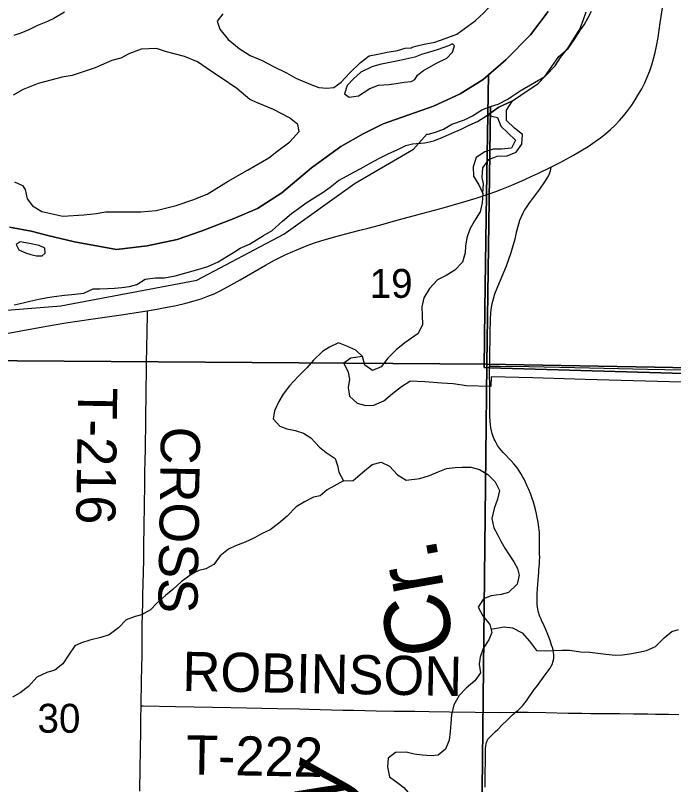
# Model space of a CAD drawing. Extents: x 1443599 to 1910620, y 1028088 to 1361369.
# Drawn here: x 1622663 to 1627699, y 1259443 to 1265327 of the extents above; entities that cross this region are included whole.
import ezdxf

# ---------------------------------------------------------------- set-up
doc = ezdxf.new("R2010")
doc.units = 0
for name, color, linetype in [('GM_X_Adjacent_County', 7, 'Continuous'), ('GM_X_County', 7, 'Continuous'), ('GM_X_Major_River', 7, 'Continuous'), ('GM_X_Minor_River', 7, 'Continuous'), ('GM_X_Minor_River_Text', 7, 'Continuous'), ('GM_X_Section', 7, 'Continuous'), ('GM_X_Section_Text', 7, 'Continuous'), ('GM_X_State_Route', 7, 'Continuous'), ('GM_X_Township', 7, 'Continuous'), ('GM_X_Township_Road', 7, 'Continuous'), ('GM_X_Township_Road_Text', 7, 'Continuous')]:
    doc.layers.add(name, color=color, linetype=linetype)

msp = doc.modelspace()

# ---------------------------------------------------------------- linework, layer by layer
at = {"layer": 'GM_X_Adjacent_County'}
msp.add_lwpolyline([(1626738.4, 1265357), (1626603, 1265178.6), (1626415.2, 1264987), (1626284, 1264873.5), (1626242.2, 1264837.4), (1626065.9, 1264725.9), (1625862.9, 1264634), (1625477.4, 1264497.8), (1625323.4, 1264422.1), (1625152.9, 1264324.5), (1624929.1, 1264161.5), (1624702.8, 1263970.5), (1624515.8, 1263849.1), (1624329.6, 1263771.9), (1624084.8, 1263675.5), (1623900.8, 1263612.4), (1623670.9, 1263564), (1623437.2, 1263535.8), (1623116.6, 1263595.5), (1622912.4, 1263643.2), (1622784.3, 1263675.5), (1622618, 1263706.4)], dxfattribs=at)
at = {"layer": 'GM_X_County'}
msp.add_lwpolyline([(1622618, 1263706.4), (1622784.3, 1263675.5), (1622912.4, 1263643.2), (1623116.6, 1263595.5), (1623437.2, 1263535.8), (1623670.9, 1263564), (1623900.8, 1263612.4), (1624084.8, 1263675.5), (1624329.6, 1263771.9), (1624515.8, 1263849.1), (1624702.8, 1263970.5), (1624929.1, 1264161.5), (1625152.9, 1264324.5), (1625323.4, 1264422.1), (1625477.4, 1264497.8), (1625862.9, 1264634), (1626065.9, 1264725.9), (1626242.2, 1264837.4), (1626284, 1264873.5), (1626415.2, 1264987), (1626603, 1265178.6), (1626738.4, 1265357)], dxfattribs=at)
at = {"layer": 'GM_X_Major_River'}
for p, q in [((1623272.7, 1264925.2), (1623096.8, 1264867.1)), ((1622740.1, 1263510.3), (1622781.9, 1263498.8))]:
    msp.add_line(p, q, dxfattribs=at)
for points in [[(1625698.8, 1265085.3), (1625737, 1265094.5), (1625791.4, 1265107.2), (1625871.9, 1265121.4), (1625950.7, 1265149.6), (1626041.7, 1265183.6), (1626180.3, 1265284.7), (1626248, 1265347.3), (1626338.6, 1265449.6), (1626452.8, 1265535.2), (1626535.1, 1265627.6), (1626611.9, 1265736.1)], [(1623039.8, 1265352.3), (1622956.4, 1265304.1), (1622910, 1265281.3), (1622832.8, 1265250.7), (1622765.8, 1265216.2), (1622705, 1265191.5), (1622652.4, 1265172.6)], [(1624249.5, 1265340), (1624208, 1265282.8), (1624228.7, 1265222), (1624291.1, 1265142.3), (1624375.8, 1265074), (1624458.8, 1265019.9), (1624550.2, 1264981.6), (1624637.5, 1264937.4), (1624738.7, 1264888.9), (1624808, 1264847.1), (1624923.2, 1264798.2), (1624984.9, 1264774.7), (1625045, 1264769.2), (1625099.3, 1264776), (1625156.4, 1264816.8), (1625220.2, 1264885.6), (1625302.4, 1264968), (1625369.7, 1265016.6), (1625436.3, 1265031.1), (1625506.8, 1265045.5), (1625587.4, 1265059.7), (1625644, 1265076.4), (1625692.2, 1265079.3), (1625698.8, 1265085.3)], [(1626466.6, 1264673.7), (1626529.5, 1264716.7), (1626600.5, 1264765.5), (1626661.4, 1264804.5), (1626722.6, 1264867.6), (1626792.2, 1264942.5), (1626833.4, 1265004), (1626892.9, 1265079.1), (1626939.3, 1265153.3), (1626981.6, 1265221.2), (1627007.1, 1265287.7), (1627030.4, 1265353.5)], [(1625718.7, 1264835.8), (1625738.4, 1264871.1), (1625764.2, 1264890.9), (1625784.6, 1264906.7), (1625827.2, 1264927.8), (1625886.1, 1264960.5), (1625963.2, 1265000.8), (1626006.3, 1265045.9), (1626023.5, 1265093.7), (1626007.9, 1265110.1), (1625975.5, 1265094.8), (1625890.5, 1265062.7), (1625813.7, 1265039.9), (1625770, 1265027.9), (1625718.6, 1265006.4)], [(1622656.6, 1264054.2), (1622718.2, 1264024.7), (1622737.5, 1263994.1), (1622754, 1263923.4), (1622794.9, 1263870.3), (1622866.1, 1263826.5), (1623025.8, 1263792.6), (1623186.6, 1263800.9), (1623283.2, 1263812.7), (1623353.7, 1263825.1), (1623484.1, 1263824), (1623622.5, 1263824.8), (1623741.1, 1263834.1), (1623894.5, 1263872.6), (1624021.9, 1263915.8), (1624131.3, 1263959.4), (1624290.1, 1264058.1), (1624438.5, 1264143), (1624603.3, 1264237.5), (1624662.6, 1264286.3), (1624762.6, 1264360.3), (1624834.7, 1264438.9), (1624823.9, 1264493.3), (1624760.8, 1264543), (1624637.9, 1264606.1), (1624520.6, 1264655), (1624457, 1264682.6), (1624356.6, 1264767.3), (1624238.1, 1264848.4), (1624155.1, 1264902.5), (1624056.3, 1264971.1), (1623957, 1265011.6), (1623819.4, 1265048.9), (1623743.7, 1265074.8), (1623625.2, 1265069.5), (1623532.1, 1265033.6), (1623471.1, 1265000.9), (1623402.5, 1264982.4), (1623319.4, 1264946.2), (1623272.7, 1264925.2)], [(1625718.6, 1265006.4), (1625605.7, 1264983), (1625452.5, 1264952.4), (1625389.9, 1264933.8), (1625306.7, 1264893.6), (1625247.2, 1264838.8), (1625202, 1264791.7), (1625180.4, 1264727.9), (1625217.9, 1264700.9), (1625288.4, 1264711.3), (1625374, 1264767.6), (1625440.8, 1264794.1), (1625523.2, 1264798.2), (1625577.6, 1264807), (1625638, 1264815.6), (1625692.3, 1264820.3), (1625718.7, 1264835.8)], [(1623096.8, 1264867.1), (1623020.3, 1264854.8), (1622935.4, 1264830.7), (1622838.6, 1264806.9), (1622723.1, 1264761.4), (1622645.9, 1264717)], [(1626274.2, 1264562.9), (1626361.5, 1264625.5), (1626466.6, 1264673.7)], [(1625700.7, 1264343.5), (1625794.8, 1264352.1), (1625865.8, 1264367.8), (1625934.4, 1264394.7), (1626003.2, 1264427.5), (1626067.8, 1264454.4), (1626134.5, 1264487.2), (1626199.1, 1264516.1), (1626274.2, 1264562.9)], [(1624830.4, 1263849.3), (1624888.2, 1263893.4), (1624955.9, 1263937.1), (1625017.5, 1263975), (1625071, 1264013.2), (1625135, 1264063.1), (1625200.5, 1264098.8), (1625253.7, 1264129), (1625306.8, 1264155.1), (1625378.5, 1264196.7), (1625454.2, 1264238.1), (1625519.6, 1264269.8), (1625582.8, 1264299.6), (1625650.1, 1264331.3), (1625700.7, 1264343.5)], [(1622653.6, 1263111.9), (1622722.4, 1263129.5), (1622775, 1263141.6), (1622843.7, 1263155.2), (1622910.4, 1263168.8), (1622960.8, 1263177), (1623039.4, 1263188.1), (1623095.7, 1263192.1), (1623186.4, 1263202.8), (1623257.8, 1263236.3), (1623310, 1263236.4), (1623368.2, 1263238.3), (1623422.4, 1263240.4), (1623476.8, 1263246.4), (1623535.2, 1263252.3), (1623591.9, 1263268.3), (1623655.6, 1263310.1), (1623736.2, 1263319.2), (1623804.4, 1263320.7), (1623885.1, 1263333.8), (1623950, 1263351.5), (1624006.7, 1263367.5), (1624083.8, 1263390.8), (1624134.5, 1263407), (1624216, 1263442.2), (1624281.7, 1263483.9), (1624332.9, 1263514.2), (1624384.2, 1263546.4), (1624453.6, 1263578), (1624508.9, 1263610.1), (1624562.2, 1263642.3), (1624627.8, 1263682.1), (1624706.6, 1263753.5), (1624774.9, 1263811.2), (1624830.4, 1263849.3)], [(1622781.9, 1263498.8), (1622825.6, 1263489.1), (1622867.7, 1263487.6), (1622892.5, 1263508.8), (1622887.9, 1263547.1), (1622844.5, 1263566.8), (1622770.8, 1263581.5), (1622701, 1263594.1), (1622670.3, 1263575.1), (1622688.9, 1263534.3), (1622740.1, 1263510.3)]]:
    msp.add_lwpolyline(points, dxfattribs=at)
at = {"layer": 'GM_X_Minor_River'}
for points in [[(1626274.2, 1264562.9), (1626351.9, 1264545.4), (1626376.7, 1264478.7), (1626429.9, 1264429.5), (1626488.9, 1264372.2), (1626457.7, 1264312.6), (1626383.4, 1264304), (1626319.3, 1264303.2), (1626254.8, 1264284.3), (1626187.9, 1264239.4), (1626164.5, 1264169.6), (1626167.1, 1264097.3), (1626207.9, 1264030.3), (1626238.8, 1263965.5), (1626244.1, 1264037.7), (1626235.1, 1264088), (1626240.5, 1264160.1), (1626285.8, 1264225.5), (1626350.3, 1264250.4), (1626426.5, 1264253), (1626495.1, 1264279.8), (1626538.4, 1264343.2), (1626541.8, 1264415.4), (1626482.6, 1264464.7), (1626421.7, 1264524), (1626420.6, 1264602.3), (1626466.6, 1264673.7)], [(1626466.6, 1264673.7), (1626361.5, 1264625.5), (1626274.2, 1264562.9)], [(1626238.8, 1263965.5), (1626235.4, 1263893.3), (1626218, 1263823.4), (1626176.7, 1263755.9), (1626139.4, 1263692.4), (1626118.1, 1263626.6), (1626106.9, 1263560.6), (1626103.9, 1263510.5), (1626084.5, 1263440.6), (1626025.3, 1263377.5), (1625958.4, 1263336.6), (1625891.6, 1263303.7), (1625830.3, 1263238.6), (1625788.9, 1263167.2), (1625773.5, 1263097.2), (1625774.3, 1263031), (1625777, 1262962.7), (1625743.6, 1262893.1), (1625641.8, 1262821.7)], [(1625641.8, 1262821.7), (1625575.7, 1262767.9), (1625513.2, 1262703.9), (1625460.8, 1262639.6), (1625395.6, 1262611.8), (1625336.9, 1262652.1), (1625319.1, 1262717), (1625266.7, 1262765.1), (1625199.6, 1262795.7), (1625134.4, 1262822.2), (1625067, 1262790.5), (1625011.7, 1262756.4), (1624943.1, 1262690.7), (1624892.9, 1262632.3), (1624826.2, 1262564.4), (1624761.5, 1262494.5), (1624713.1, 1262430.1), (1624678.9, 1262373.1), (1624646.3, 1262302), (1624636, 1262240.1), (1624686.2, 1262186.1), (1624739.6, 1262164), (1624803.3, 1262151.7), (1624868.8, 1262131.2), (1624923.6, 1262095.1), (1624989.3, 1262024.4), (1625042, 1261984.3), (1625110.5, 1261937.6), (1625128.7, 1261884.7), (1625138.9, 1261834.2), (1625172.5, 1261766.7), (1625246.9, 1261770), (1625319.2, 1261829.6), (1625393.7, 1261891.1), (1625460.6, 1261910.7), (1625525.6, 1261878.2), (1625585.4, 1261811.8), (1625652.1, 1261771.2)], [(1625319.1, 1262717), (1625230.4, 1262704.2), (1625176.9, 1262666), (1625208.6, 1262598.6), (1625218.6, 1262544), (1625210.3, 1262480.1), (1625220, 1262415.5), (1625278.2, 1262361.1), (1625343.8, 1262342.7), (1625406, 1262344.4), (1625481.4, 1262377.8), (1625547.6, 1262433.6), (1625617.8, 1262489.2), (1625681.4, 1262529.1)], [(1630902.1, 1262487.5), (1630066.8, 1262487.1), (1629373.7, 1262488), (1628792.8, 1262490.9), (1628250.3, 1262509), (1627667.7, 1262523.9), (1627023, 1262542), (1626622.6, 1262553.5), (1626304.2, 1262563.5), (1626300.8, 1262487.3), (1626114.6, 1262492.8), (1626012.7, 1262508.8), (1625924.7, 1262514.4), (1625794.7, 1262524.9), (1625681.4, 1262529.1)], [(1625652.1, 1261771.2), (1625758.6, 1261785.1), (1625831.1, 1261807.8), (1625897.7, 1261834.6), (1625962.4, 1261861.5), (1626028.6, 1261868.3), (1626080.7, 1261871.3), (1626148.8, 1261870.1), (1626214.6, 1261852.8), (1626278, 1261815.5), (1626335, 1261760.2), (1626365.8, 1261693.4), (1626350.5, 1261625.5), (1626327.1, 1261555.7), (1626307.6, 1261477.8), (1626324.3, 1261407.2), (1626351.4, 1261356.6), (1626376.5, 1261305.9), (1626407.5, 1261251.2), (1626440.6, 1261200.4), (1626477.6, 1261147.5), (1626504.7, 1261096.8), (1626517.8, 1261046.4), (1626502.4, 1260976.5), (1626435.1, 1260913.5), (1626378.7, 1260898.5), (1626304.4, 1260885.9), (1626243.9, 1260864.9), (1626204.6, 1260801.4), (1626239.4, 1260734.6), (1626292.2, 1260667.4), (1626307.1, 1260606.9), (1626286, 1260551.1), (1626242.6, 1260483.7), (1626219.4, 1260417.9), (1626210.3, 1260363.9), (1626221.1, 1260297.5), (1626177.8, 1260236.1), (1626112.7, 1260181.1), (1626059.5, 1260123.9), (1626018.1, 1260052.4), (1625998.6, 1259976.5), (1625995.4, 1259910.4), (1625990.2, 1259850.3), (1625983, 1259784.2), (1625953.6, 1259714.5), (1625896.6, 1259667.4), (1625844.4, 1259662.4), (1625778.4, 1259667.6), (1625714.5, 1259674.9), (1625652.7, 1259692.1)], [(1625172.5, 1261766.7), (1625047.8, 1261699), (1624993.9, 1261652.8), (1624943.3, 1261640.6), (1624875.9, 1261606.9), (1624812.3, 1261567.1), (1624743.6, 1261497.3), (1624677.4, 1261441.5), (1624611.4, 1261391.7), (1624546.2, 1261362), (1624492.9, 1261331.8), (1624421.5, 1261298.3), (1624348.3, 1261270.8), (1624293.2, 1261242.8), (1624231.2, 1261192.8), (1624182.7, 1261126.3), (1624119.3, 1261094.5), (1624066.7, 1261080.4), (1624007.4, 1261050.5), (1623931.2, 1260995), (1623866.9, 1260935.1), (1623813.1, 1260890.9), (1623744.8, 1260831.2), (1623696.7, 1260778.8), (1623629.2, 1260741.1), (1623578.6, 1260728.9), (1623511.5, 1260703.2), (1623453.2, 1260643.1), (1623381, 1260589.6), (1623318, 1260567.8), (1623233.1, 1260546.8), (1623170.2, 1260527), (1623117.2, 1260504.9), (1623070.5, 1260434.3), (1623026, 1260367.7), (1622966.1, 1260319.7), (1622903.3, 1260301.9), (1622827.7, 1260264.5), (1622763, 1260194.6), (1622699, 1260144.8), (1622641.7, 1260112.8)], [(1626300.8, 1260632.5), (1626402, 1260649.2), (1626466, 1260642), (1626539.4, 1260604.5), (1626596.3, 1260539.3), (1626651, 1260470), (1626719.1, 1260466.7), (1626775.2, 1260469.7), (1626843.4, 1260470.4), (1626905.5, 1260471.3), (1626987.4, 1260459.7), (1627057.4, 1260456.4), (1627119.4, 1260449.2), (1627181.3, 1260440), (1627255.3, 1260432.6), (1627307.4, 1260435.6), (1627361.6, 1260442.7), (1627434, 1260455.4), (1627492.3, 1260468.3), (1627561, 1260499.1), (1627626.4, 1260566.1), (1627685.4, 1260613.2), (1627735.8, 1260630.3)], [(1625652.7, 1259692.1), (1625571.3, 1259688.6), (1625515.3, 1259646), (1625508.9, 1259580), (1625526.2, 1259503), (1625590.6, 1259454.5)], [(1625590.6, 1259454.5), (1625634.7, 1259420.1), (1625669.3, 1259383.7), (1625678.9, 1259341.5), (1625671.2, 1259287.8), (1625648.2, 1259268.7), (1625621.4, 1259243.7), (1625600.3, 1259216.9), (1625600.3, 1259195.8), (1625613.8, 1259161.3), (1625648.3, 1259113.3), (1625654.1, 1259061.6), (1625652.2, 1259030.9), (1625623.4, 1258998.3), (1625594.7, 1258963.8), (1625560.2, 1258912), (1625548.7, 1258867.9), (1625558.3, 1258827.6), (1625571.8, 1258772), (1625585.2, 1258726), (1625629.6, 1258687.2)]]:
    msp.add_lwpolyline(points, dxfattribs=at)
at = {"layer": 'GM_X_Section'}
msp.add_lwpolyline([(1631539, 1262565.5), (1626269.9, 1262658.4), (1626299.2, 1264629.9), (1626355.7, 1264648.7), (1626430.9, 1264686.3), (1626457.2, 1264705.1), (1626524.9, 1264750.2), (1626712.8, 1264859.2), (1626750.4, 1264911.8), (1626821.8, 1265013.3), (1626893.2, 1265073.5), (1626938.3, 1265141.1), (1626987.2, 1265216.3), (1627013.5, 1265253.9), (1627043.6, 1265306.5), (1627069.9, 1265359.1)], dxfattribs=at)
for points in [[(1626299.2, 1264629.9), (1626269.9, 1262658.4), (1620879, 1262697.1), (1620879.6, 1262735.1), (1620857.8, 1263441.7), (1621249.6, 1263416), (1621486.8, 1263076.5), (1622152.5, 1263036.8), (1623009.9, 1263104.4), (1624051.2, 1263301.4), (1624716.6, 1263653.9), (1625262.5, 1264044.2), (1625708.2, 1264303.8), (1625810.2, 1264419.4), (1625822, 1264419.4), (1625878.4, 1264434.5), (1625938.5, 1264457), (1626002.4, 1264494.6), (1626100.2, 1264528.4), (1626160.3, 1264558.5), (1626231.7, 1264603.6)], [(1620879, 1262697.1), (1626269.9, 1262658.4), (1626212, 1257310.8), (1620860.3, 1257406.9)], [(1626269.9, 1262658.4), (1631539, 1262565.5), (1631517.7, 1257269.4), (1626212, 1257310.8)]]:
    msp.add_lwpolyline(points, close=True, dxfattribs=at)
at = {"layer": 'GM_X_State_Route'}
for points in [[(1626758.9, 1264165.3), (1626796.2, 1264184), (1626831.3, 1264202.2), (1626860.3, 1264217.5), (1626932.4, 1264256.9), (1626989.4, 1264289.9), (1627045.2, 1264324.7), (1627099.8, 1264361.5), (1627139.7, 1264390.7), (1627178.5, 1264421.4), (1627216, 1264453.7), (1627251.8, 1264487.8), (1627286, 1264523.6), (1627318.4, 1264561), (1627349.1, 1264599.8), (1627378.1, 1264639.9), (1627405.4, 1264681.1), (1627431.2, 1264723.3), (1627455.2, 1264766.5), (1627477.5, 1264810.7), (1627497.8, 1264855.8), (1627515.9, 1264901.8), (1627531.8, 1264948.6), (1627545.8, 1264996.1), (1627557.8, 1265044), (1627568.1, 1265092.3), (1627579.6, 1265157.1), (1627596.6, 1265270.9), (1627615.8, 1265400.8)], [(1622567, 1262888), (1622692.8, 1262912.5), (1622902.7, 1262951.1), (1623048.6, 1262974.9), (1623259.7, 1263006.2), (1623490.4, 1263038.8), (1623620.1, 1263058.8), (1623671.7, 1263067.6), (1623746.2, 1263080.3), (1623797.8, 1263090), (1623894.3, 1263109.1), (1623967.7, 1263125.9), (1624031, 1263142.8), (1624084.1, 1263159.3), (1624136.3, 1263178.2), (1624184.5, 1263198.4), (1624225.9, 1263217.9), (1624292.5, 1263253.1), (1624384, 1263304.4), (1624577.1, 1263416.5), (1624646.3, 1263454.4), (1624722.5, 1263493.3), (1624767.2, 1263514.4), (1624815.7, 1263534.8), (1624895.2, 1263566.1), (1624960.3, 1263589.2), (1625001, 1263602.4), (1625114.5, 1263636.1), (1625190.5, 1263656.9), (1625298.8, 1263684.1), (1625362.5, 1263699.8), (1625448, 1263722.3), (1625602.8, 1263764.8), (1625745.3, 1263803.2), (1625935.5, 1263854), (1626077.4, 1263894.6), (1626187.3, 1263927.8), (1626280.4, 1263959.2), (1626339, 1263980.3), (1626384.7, 1263998.1), (1626460.4, 1264029.3), (1626559.5, 1264071.9), (1626613.1, 1264096.1), (1626660.1, 1264118.8), (1626758.9, 1264165.3)], [(1626758.9, 1264165.3), (1626753.3, 1264135), (1626748.3, 1264119.9), (1626741, 1264101.8), (1626729.9, 1264081.2), (1626712, 1264053.4), (1626671.9, 1263997.1), (1626589.8, 1263886.5), (1626574.8, 1263865.1), (1626558.9, 1263840.6), (1626545.2, 1263814.9), (1626531.6, 1263785.4), (1626520.7, 1263758.2), (1626511.8, 1263730.4), (1626495.3, 1263667.1), (1626483, 1263616), (1626464.7, 1263546), (1626454.2, 1263511.3), (1626434.2, 1263452), (1626418.1, 1263408.9), (1626393.3, 1263348), (1626352.3, 1263251.4), (1626329.8, 1263193.4), (1626317.5, 1263156.3), (1626308.7, 1263121.7), (1626303.4, 1263093), (1626299.1, 1263054.2), (1626296.2, 1262995.4), (1626293.7, 1262903.6), (1626292.2, 1262814.9), (1626290.7, 1262782.2), (1626290, 1262756), (1626289.2, 1262697.1), (1626291.1, 1262642.8), (1626367.5, 1262644.1), (1626591, 1262640.7), (1626942.1, 1262632.5), (1627500, 1262620.1), (1627631.2, 1262617.4), (1627772.3, 1262615.7)]]:
    msp.add_lwpolyline(points, dxfattribs=at)
at = {"layer": 'GM_X_Township'}
for points in [[(1631526.8, 1262539.5), (1630764.5, 1262542.1), (1629852.3, 1262545.2), (1628942.8, 1262554.5), (1628911.3, 1262554.9), (1626290.3, 1262631.9), (1626249.4, 1262633.1), (1626253.9, 1263076.2), (1626268.7, 1263957.9), (1626284, 1264873.5), (1626415.2, 1264987), (1626603, 1265178.6), (1626738.4, 1265357)], [(1622618, 1263706.4), (1622784.3, 1263675.5), (1622912.4, 1263643.2), (1623116.6, 1263595.5), (1623437.2, 1263535.8), (1623670.9, 1263564), (1623900.8, 1263612.4), (1624084.8, 1263675.5), (1624329.6, 1263771.9), (1624515.8, 1263849.1), (1624702.8, 1263970.5), (1624929.1, 1264161.5), (1625152.9, 1264324.5), (1625323.4, 1264422.1), (1625477.4, 1264497.8), (1625862.9, 1264634), (1626065.9, 1264725.9), (1626242.2, 1264837.4), (1626284, 1264873.5), (1626268.7, 1263957.9), (1626253.9, 1263076.2), (1626249.4, 1262633.1), (1626290.3, 1262631.9), (1628911.3, 1262554.9)]]:
    msp.add_lwpolyline(points, dxfattribs=at)
at = {"layer": 'GM_X_Township_Road'}
for points in [[(1623671.7, 1263067.6), (1623670.9, 1263027.7), (1623668.9, 1262916.6), (1623666.3, 1262775.1), (1623665.2, 1262682), (1623664.3, 1262604.4), (1623662, 1262464), (1623660.7, 1262387.8), (1623660, 1262292.7), (1623658.9, 1262223.7), (1623655.4, 1262020.2), (1623653.1, 1261908.7), (1623652.1, 1261843.1), (1623652.1, 1261738.1), (1623649.3, 1261577.2), (1623646.5, 1261419.8), (1623644.2, 1261268.8), (1623643.2, 1261160.5), (1623641.9, 1261071.9), (1623639.1, 1260975.2), (1623636.9, 1260898), (1623635.2, 1260827.6), (1623633.4, 1260753.7), (1623632, 1260655.5), (1623631.5, 1260567.9), (1623631.2, 1260539.2), (1623629.9, 1260434.1), (1623628.7, 1260337.2), (1623626.9, 1260238.8), (1623623.4, 1260045.4)], [(1626490.3, 1259997.9), (1626506.5, 1260010.3), (1626519.9, 1260022.1), (1626536.4, 1260037.7), (1626545.1, 1260047.3), (1626553.4, 1260057.3), (1626561.5, 1260068.5), (1626572.5, 1260084.7), (1626593.3, 1260115.5), (1626617.5, 1260148.3), (1626633.2, 1260169.8), (1626649.3, 1260192), (1626683.8, 1260236.9), (1626709.5, 1260272.5), (1626745.8, 1260322.8), (1626753.7, 1260335), (1626761.3, 1260347.9), (1626771.4, 1260368.1), (1626775.5, 1260379.8), (1626779.5, 1260395.3), (1626782.5, 1260413.9), (1626783.4, 1260425.2), (1626782.5, 1260437.8), (1626780.8, 1260453), (1626776.4, 1260473.4), (1626771.2, 1260493), (1626765.4, 1260510), (1626759.7, 1260527.8), (1626754.1, 1260544.3), (1626741, 1260579.5), (1626726.2, 1260616.2), (1626708.3, 1260657.2), (1626700, 1260676.2), (1626691.9, 1260693.2), (1626684.9, 1260707.6), (1626675.4, 1260729.3), (1626669.7, 1260743.6), (1626666.7, 1260753.6), (1626662.8, 1260768.8), (1626659.7, 1260784), (1626657.4, 1260802.5), (1626655.8, 1260820.9), (1626655.1, 1260841.5), (1626654.6, 1260877.3), (1626655.7, 1260905.6), (1626660.5, 1260977.3), (1626662.8, 1261008), (1626664.8, 1261035.9), (1626667.2, 1261067.1), (1626668.8, 1261086.8), (1626672.1, 1261131), (1626673.4, 1261153.6), (1626674.3, 1261179.7), (1626674.1, 1261208.6), (1626673.9, 1261259.2), (1626673.6, 1261303), (1626673.3, 1261351.6), (1626672, 1261372.9), (1626670.7, 1261390.7), (1626668.5, 1261408.5), (1626664.6, 1261435.4), (1626660.1, 1261464), (1626655.9, 1261486.7), (1626649.9, 1261515.6), (1626642.1, 1261547.5), (1626634.4, 1261576.1), (1626625.8, 1261604.3), (1626616.4, 1261632.3), (1626602.9, 1261669.3), (1626590.9, 1261699.9), (1626579.4, 1261727.1), (1626566.2, 1261757.2), (1626554.7, 1261780.7), (1626543.9, 1261801.1), (1626530.8, 1261823.8), (1626518.5, 1261843.2), (1626503.6, 1261864.8), (1626495.6, 1261875.2), (1626476.5, 1261897.7), (1626456.4, 1261919.3), (1626438.4, 1261938.5), (1626415.6, 1261962.1), (1626395.5, 1261983.7), (1626380.4, 1262001.1), (1626368.1, 1262016.4), (1626352.8, 1262037.7), (1626341, 1262057.4), (1626333.2, 1262071.9), (1626326.2, 1262086.7), (1626320.8, 1262098.7), (1626314.8, 1262113.9), (1626309.8, 1262129.6), (1626304.8, 1262148.6), (1626300.2, 1262171.1), (1626297.2, 1262197.2), (1626295.6, 1262220.1), (1626293.7, 1262265.2), (1626292.6, 1262325.1), (1626292.3, 1262406), (1626291.9, 1262481.6), (1626291.4, 1262597.1), (1626291.1, 1262642.8)], [(1623623.4, 1260045.4), (1623623.3, 1260041.9), (1623621.7, 1259946.7), (1623619.4, 1259851.6), (1623617.2, 1259710.5), (1623615.6, 1259559.6), (1623614.7, 1259513.7), (1623614, 1259453.5), (1623613.4, 1259392.5)], [(1623623.4, 1260045.4), (1623640, 1260045.1), (1623888.3, 1260040.6), (1624170.5, 1260036.4), (1624311.6, 1260033.2), (1624669.4, 1260025.1), (1624836.7, 1260022.4), (1624908.9, 1260020.5), (1625168.1, 1260013.3), (1625250.1, 1260011.3), (1625424.1, 1260008.4), (1625558.8, 1260006.1), (1625718.6, 1260003.9), (1625829.4, 1260002.4), (1625983.6, 1259998.5), (1626179.8, 1259997.2), (1626367.4, 1259995.9), (1626490.3, 1259997.9)], [(1626257.4, 1259424.3), (1626257.7, 1259496.5), (1626258.1, 1259549.9), (1626258.6, 1259604.8), (1626259.3, 1259683.6), (1626259.5, 1259694.5), (1626259.8, 1259706.6), (1626260.6, 1259722.7), (1626261.5, 1259732.3), (1626262.8, 1259742.3), (1626264.1, 1259752.7), (1626267.5, 1259765.7), (1626270.1, 1259774), (1626274.5, 1259783.5), (1626278.8, 1259790.9), (1626283.6, 1259797), (1626291, 1259804.4), (1626300.9, 1259814), (1626312.5, 1259825.6), (1626324.5, 1259836.8), (1626336.4, 1259848.1), (1626353.4, 1259865), (1626387.8, 1259899.3), (1626421.8, 1259932.6), (1626440.1, 1259950.4), (1626466.2, 1259977.2), (1626483.3, 1259992.6), (1626490.3, 1259997.9)], [(1626490.3, 1259997.9), (1626491, 1259997.9), (1626510.7, 1259997.8), (1626586.1, 1259996.2), (1626720.5, 1259994.2), (1626892.9, 1259990.7), (1626996.1, 1259988.6), (1627065, 1259988.1), (1627186.5, 1259987.5), (1627288.2, 1259986.4), (1627393.2, 1259985.1), (1627501.5, 1259983.8), (1627560.6, 1259982.7), (1627659, 1259981.8), (1627738.1, 1259980.4)]]:
    msp.add_lwpolyline(points, dxfattribs=at)

# ---------------------------------------------------------------- texts
at = {"layer": 'GM_X_Minor_River_Text'}
for s, height, rotation, p in [('Cr.', 500.28, 100.05862, (1626028.7, 1260467.6)), ('ntogany', 500.23, 80.06958, (1624810.6, 1257244.3))]:
    msp.add_text(s, height=height, rotation=rotation, dxfattribs=at).set_placement(p)
at = {"layer": 'GM_X_Section_Text'}
for s, p in [('19', (1625373.5, 1263166.4)), ('30', (1622832.5, 1259840))]:
    msp.add_text(s, height=221, rotation=0.00001, dxfattribs=at).set_placement(p)
at = {"layer": 'GM_X_Township_Road_Text'}
for s, rotation, p in [('T-216', 269.15775, (1623143.5, 1262483.2)), ('CROSS', 269.13357, (1623777.7, 1262183.2)), ('ROBINSON', 358.93059, (1623939.3, 1260160.1)), ('T-222', 358.89284, (1623966, 1259521.5))]:
    msp.add_text(s, height=300, rotation=rotation, dxfattribs=at).set_placement(p)

doc.saveas('drawing.dxf')
